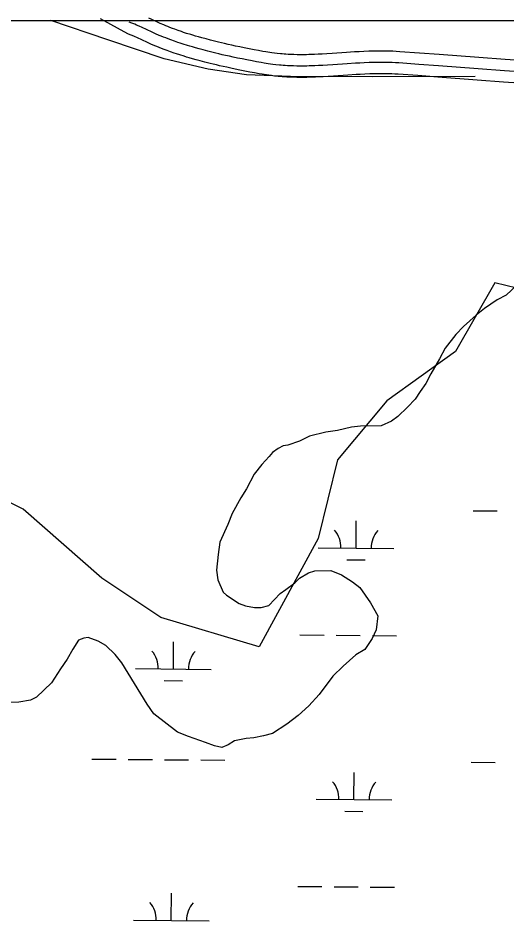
# Model space of a CAD drawing. Extents: x 3271442 to 3309282, y 752266 to 777610.
# Drawn here: x 3303425 to 3304071, y 774633 to 775839 of the extents above; entities that cross this region are included whole.
import ezdxf

# ---------------------------------------------------------------- set-up
doc = ezdxf.new("R2010")
doc.units = 0
for name, color, linetype in [('V-GRID-FRAM', 7, 'Continuous'), ('V-ROAD-CNTR', 7, 'Continuous'), ('V-SITE-VEGE', 7, 'Continuous'), ('V-WETL-SWMP', 7, 'Continuous')]:
    doc.layers.add(name, color=color, linetype=linetype)

msp = doc.modelspace()

# ---------------------------------------------------------------- linework, layer by layer
at = {"layer": 'V-GRID-FRAM'}
msp.add_lwpolyline([(3275591.3, 775827.4), (3307043.5, 775836.6), (3307056.7, 757650.8), (3275588.7, 757641.7), (3275591.3, 775827.4)], dxfattribs=at)
at = {"layer": 'V-ROAD-CNTR'}
for points in [[(3303617.8, 775797.1), (3303614.4, 775798.4), (3303611.2, 775799.7), (3303608.2, 775801), (3303605.4, 775802.2), (3303600.3, 775804.4), (3303595.8, 775806.4), (3303588.2, 775809.9), (3303582.6, 775812.5), (3303578.5, 775814.3), (3303575.3, 775815.7), (3303573, 775816.7), (3303569.6, 775818.1), (3303533.5, 775837.7)], [(3303628.7, 775825), (3303625.5, 775826.3), (3303622.6, 775827.5), (3303619.9, 775828.6), (3303617.3, 775829.7), (3303612.5, 775831.8), (3303608.3, 775833.7), (3303600.7, 775837.2), (3303597.7, 775838.6)], [(3304029.5, 775761.5), (3303893.2, 775760.9), (3303785.1, 775761.5), (3303726.7, 775763.5), (3303676, 775771.3), (3303617.9, 775785), (3303543.3, 775810), (3303467.8, 775835.5)], [(3303623.2, 775811.1), (3303620, 775812.4), (3303616.9, 775813.6), (3303614, 775814.8), (3303611.4, 775815.9), (3303606.4, 775818.1), (3303602, 775820.1), (3303594.5, 775823.5), (3303588.8, 775826.1), (3303584.5, 775828), (3303581.3, 775829.5), (3303578.9, 775830.5), (3303575.2, 775832), (3303571.6, 775833.5)], [(3304089.3, 775782.6), (3304069.4, 775784), (3304034.5, 775786.6), (3303982.1, 775790.5), (3303955.9, 775792.5), (3303929.6, 775794.3), (3303925, 775794.6), (3303920.4, 775794.8), (3303915.9, 775795), (3303911.7, 775795.1), (3303907.5, 775795.1), (3303903.5, 775795.1), (3303899.7, 775795.1), (3303895.9, 775795), (3303892.3, 775794.9), (3303888.8, 775794.8), (3303882.1, 775794.5), (3303875.9, 775794.2), (3303870, 775793.9), (3303859.1, 775793.2), (3303840.1, 775791.9), (3303833.1, 775791.4), (3303826.9, 775791.1), (3303821.6, 775790.8), (3303817, 775790.6), (3303812.9, 775790.5), (3303809.4, 775790.4), (3303806.3, 775790.3), (3303800.9, 775790.3), (3303796.8, 775790.3), (3303793.9, 775790.3), (3303789.4, 775790.4), (3303784.9, 775790.6), (3303781.9, 775790.7), (3303779.1, 775790.9), (3303776.5, 775791.1), (3303774.1, 775791.3), (3303771.8, 775791.5), (3303767.5, 775792), (3303763.7, 775792.4), (3303760.4, 775792.9), (3303757.5, 775793.3), (3303752.4, 775794), (3303748.6, 775794.7), (3303742.8, 775795.7), (3303737, 775796.8), (3303730.2, 775798.1), (3303723.9, 775799.4), (3303718, 775800.6), (3303712.4, 775801.8), (3303707.3, 775802.9), (3303702.4, 775803.9), (3303697.9, 775805), (3303693.7, 775805.9), (3303689.8, 775806.9), (3303686.1, 775807.8), (3303679.2, 775809.5), (3303673.2, 775811.1), (3303667.9, 775812.5), (3303663.4, 775813.8), (3303659.4, 775814.9), (3303655.9, 775816), (3303652.9, 775816.9), (3303647.6, 775818.5), (3303643.6, 775819.8), (3303640.7, 775820.8), (3303636.3, 775822.3), (3303631.9, 775823.9), (3303628.4, 775825.1)], [(3304088.3, 775767.6), (3304068.3, 775769.1), (3304033.4, 775771.7), (3303981, 775775.6), (3303954.8, 775777.5), (3303928.6, 775779.4), (3303924.1, 775779.7), (3303919.8, 775779.9), (3303915.5, 775780), (3303911.4, 775780.1), (3303907.5, 775780.1), (3303903.6, 775780.1), (3303899.9, 775780.1), (3303896.3, 775780), (3303892.8, 775779.9), (3303889.4, 775779.8), (3303882.8, 775779.5), (3303876.7, 775779.2), (3303870.9, 775778.9), (3303860, 775778.2), (3303841.1, 775776.9), (3303834, 775776.5), (3303827.7, 775776.1), (3303822.3, 775775.8), (3303817.5, 775775.6), (3303813.4, 775775.5), (3303809.7, 775775.4), (3303806.5, 775775.3), (3303800.9, 775775.3), (3303796.8, 775775.3), (3303793.6, 775775.3), (3303788.9, 775775.4), (3303784.2, 775775.6), (3303781.1, 775775.7), (3303778.1, 775775.9), (3303775.3, 775776.1), (3303772.8, 775776.3), (3303770.3, 775776.6), (3303765.8, 775777.1), (3303761.8, 775777.5), (3303758.4, 775778), (3303755.3, 775778.4), (3303750, 775779.2), (3303746.1, 775779.9), (3303740.1, 775780.9), (3303734.1, 775782.1), (3303727.3, 775783.4), (3303720.9, 775784.7), (3303714.9, 775785.9), (3303709.3, 775787.1), (3303704.1, 775788.2), (3303699.2, 775789.3), (3303694.6, 775790.3), (3303690.3, 775791.3), (3303686.3, 775792.3), (3303682.5, 775793.2), (3303675.5, 775795), (3303669.3, 775796.6), (3303664, 775798), (3303659.3, 775799.4), (3303655.2, 775800.5), (3303651.6, 775801.6), (3303648.5, 775802.5), (3303643, 775804.3), (3303639, 775805.6), (3303635.9, 775806.6), (3303631.3, 775808.2), (3303626.8, 775809.8), (3303623.2, 775811.1)], [(3304087.2, 775752.7), (3304067.2, 775754.1), (3304032.3, 775756.7), (3303979.9, 775760.6), (3303953.8, 775762.6), (3303927.6, 775764.4), (3303923.3, 775764.7), (3303919.2, 775764.9), (3303915.1, 775765), (3303911.2, 775765.1), (3303907.4, 775765.1), (3303903.7, 775765.1), (3303900.1, 775765.1), (3303896.6, 775765), (3303893.2, 775764.9), (3303890, 775764.8), (3303883.5, 775764.5), (3303877.5, 775764.2), (3303871.8, 775763.9), (3303861, 775763.2), (3303842.1, 775761.9), (3303834.9, 775761.5), (3303828.5, 775761.1), (3303823, 775760.9), (3303818.1, 775760.6), (3303813.8, 775760.5), (3303810.1, 775760.4), (3303806.8, 775760.3), (3303801, 775760.3), (3303796.7, 775760.3), (3303793.4, 775760.3), (3303788.5, 775760.4), (3303783.6, 775760.6), (3303780.2, 775760.8), (3303777.1, 775761), (3303774.2, 775761.2), (3303771.4, 775761.4), (3303768.8, 775761.6), (3303764.1, 775762.1), (3303760, 775762.6), (3303756.3, 775763.1), (3303753.1, 775763.6), (3303747.7, 775764.4), (3303743.5, 775765.1), (3303737.4, 775766.2), (3303731.3, 775767.3), (3303724.4, 775768.7), (3303717.9, 775770), (3303711.9, 775771.2), (3303706.2, 775772.4), (3303700.9, 775773.6), (3303695.9, 775774.7), (3303691.2, 775775.7), (3303686.9, 775776.7), (3303682.8, 775777.7), (3303678.9, 775778.6), (3303671.7, 775780.4), (3303665.5, 775782.1), (3303660, 775783.6), (3303655.2, 775784.9), (3303651, 775786.1), (3303647.3, 775787.2), (3303644.1, 775788.2), (3303638.5, 775790), (3303634.3, 775791.3), (3303631.1, 775792.4), (3303626.4, 775794), (3303621.7, 775795.7), (3303618, 775797)]]:
    msp.add_lwpolyline(points, dxfattribs=at)
at = {"layer": 'V-SITE-VEGE'}
for p, q in [((3304085, 775486), (3304070.7, 775472)), ((3304058.8, 775465.8), (3304041.9, 775454.4)), ((3304070.7, 775472), (3304058.8, 775465.8)), ((3304041.9, 775454.4), (3304030.9, 775445.6)), ((3304030.9, 775445.6), (3304014.1, 775430.7)), ((3304014.1, 775430.7), (3304004, 775420.2)), ((3304004, 775420.2), (3303989.8, 775402)), ((3303989.8, 775402), (3303982.3, 775388.1)), ((3303982.3, 775388.1), (3303970.7, 775368.2)), ((3303970.7, 775368.2), (3303964.1, 775355.2)), ((3303964.1, 775355.2), (3303956.6, 775344.8)), ((3303956.6, 775344.8), (3303950, 775334.4)), ((3303950, 775334.4), (3303939.9, 775323.9)), ((3303939.9, 775323.9), (3303927.3, 775311.7)), ((3303927.3, 775311.7), (3303918.8, 775305.5)), ((3303865.8, 775297.7), (3303847.1, 775293)), ((3303877.8, 775298.8), (3303865.8, 775297.7)), ((3303905.2, 775299.3), (3303877.8, 775298.8)), ((3303918.8, 775305.5), (3303905.2, 775299.3)), ((3303810.4, 775285.5), (3303796.8, 775279.2)), ((3303831.7, 775291), (3303810.4, 775285.5)), ((3303847.1, 775293), (3303831.7, 775291)), ((3303775.5, 775272.8), (3303768.7, 775269.3)), ((3303781.5, 775273.8), (3303775.5, 775272.8)), ((3303796.8, 775279.2), (3303781.5, 775273.8)), ((3303756.9, 775258.8), (3303746.9, 775248.3)), ((3303761.1, 775264), (3303756.9, 775258.8)), ((3303768.7, 775269.3), (3303761.1, 775264)), ((3303746.9, 775248.3), (3303736.8, 775235.2)), ((3303736.8, 775235.2), (3303726.9, 775216.2)), ((3303726.9, 775216.2), (3303719.4, 775204.1)), ((3303719.4, 775204.1), (3303707.8, 775183.3)), ((3303707.8, 775183.3), (3303702.1, 775168.6)), ((3303702.1, 775168.6), (3303691.4, 775145.3)), ((3303691.4, 775145.3), (3303689.2, 775129)), ((3303689.2, 775129), (3303687, 775108.4)), ((3303687, 775108.4), (3303688.9, 775095.6)), ((3303796.8, 775097.6), (3303808.7, 775104.7)), ((3303808.7, 775104.7), (3303817.2, 775107.4)), ((3303817.2, 775107.4), (3303838.6, 775107.8)), ((3303838.6, 775107.8), (3303852.4, 775102.1)), ((3303852.4, 775102.1), (3303867.2, 775093)), ((3303688.9, 775095.6), (3303696.1, 775079.4)), ((3303779.1, 775082.7), (3303791, 775091.5)), ((3303791, 775091.5), (3303796.8, 775097.6)), ((3303867.2, 775093), (3303876.7, 775085.4)), ((3303696.1, 775079.4), (3303700.5, 775075.2)), ((3303756.4, 775061.7), (3303771.5, 775077.4)), ((3303771.5, 775077.4), (3303779.1, 775082.7)), ((3303876.7, 775085.4), (3303890.8, 775065.1)), ((3303700.5, 775075.2), (3303717, 775064.4)), ((3303717, 775064.4), (3303725.6, 775061.1)), ((3303725.6, 775061.1), (3303737.6, 775058.8)), ((3303737.6, 775058.8), (3303746.2, 775059)), ((3303746.2, 775059), (3303756.4, 775061.7)), ((3303890.8, 775065.1), (3303900.6, 775048.2)), ((3303900.6, 775048.2), (3303898.4, 775029.3)), ((3303898.4, 775029.3), (3303893.4, 775018.1)), ((3303511.4, 775018.5), (3303504.6, 775015.8)), ((3303517.4, 775019.5), (3303511.4, 775018.5)), ((3303530.3, 775014.6), (3303517.4, 775019.5)), ((3303893.4, 775018.1), (3303883.4, 775003.3)), ((3303504.6, 775015.8), (3303497.1, 775003.7)), ((3303540.7, 775008.8), (3303530.3, 775014.6)), ((3303552.9, 774997), (3303540.7, 775008.8)), ((3303497.1, 775003.7), (3303489.6, 774990.7)), ((3303561.7, 774986), (3303552.9, 774997)), ((3303871.6, 774996.2), (3303854.7, 774981.4)), ((3303883.4, 775003.3), (3303871.6, 774996.2)), ((3303489.6, 774990.7), (3303480.5, 774977.7)), ((3303595.3, 774931), (3303561.7, 774986)), ((3303854.7, 774981.4), (3303841.3, 774968.2)), ((3303480.5, 774977.7), (3303468.8, 774959.4)), ((3303468.8, 774959.4), (3303448.6, 774940.2)), ((3303841.3, 774968.2), (3303822.9, 774943.9)), ((3303425.6, 774933.8), (3303411.9, 774933.5)), ((3303441, 774936.6), (3303425.6, 774933.8)), ((3303448.6, 774940.2), (3303441, 774936.6)), ((3303822.9, 774943.9), (3303809.5, 774929.1)), ((3303604.1, 774918.3), (3303595.3, 774931)), ((3303809.5, 774929.1), (3303795.2, 774916)), ((3303635.4, 774894.1), (3303604.1, 774918.3)), ((3303795.2, 774916), (3303780, 774904.5)), ((3303780, 774904.5), (3303761.4, 774892.2)), ((3303650.1, 774888.4), (3303635.4, 774894.1)), ((3303672.5, 774880.2), (3303650.1, 774888.4)), ((3303726.4, 774885.5), (3303711, 774882.7)), ((3303736.6, 774886.6), (3303726.4, 774885.5)), ((3303749.4, 774889.4), (3303736.6, 774886.6)), ((3303761.4, 774892.2), (3303749.4, 774889.4)), ((3303684.6, 774876.2), (3303672.5, 774880.2)), ((3303694, 774873.8), (3303684.6, 774876.2)), ((3303702.5, 774877.4), (3303694, 774873.8)), ((3303711, 774882.7), (3303702.5, 774877.4))]:
    msp.add_line(p, q, dxfattribs=at)
at = {"layer": 'V-WETL-SWMP'}
for p, q in [((3304055.7, 775488.6), (3304003.6, 775397.5)), ((3304159.8, 775462.6), (3304055.7, 775488.6)), ((3304003.6, 775397.5), (3303912.6, 775332.4)), ((3303912.6, 775332.4), (3303847.5, 775254.3)), ((3303431.2, 775189.2), (3303301, 775254.3)), ((3303847.5, 775254.3), (3303821.5, 775150.1)), ((3303535.2, 775098), (3303431.2, 775189.2)), ((3304026.8, 775187), (3304058.8, 775186.7)), ((3303871.8, 775137.5), (3303872.1, 775173.5)), ((3303821.5, 775150.1), (3303743.4, 775006.9)), ((3303821.8, 775137.9), (3303921.8, 775137.1)), ((3303859.7, 775122.2), (3303883.7, 775122)), ((3303613.3, 775045.9), (3303535.2, 775098)), ((3303743.4, 775006.9), (3303613.3, 775045.9)), ((3303797.5, 775022.7), (3303829.5, 775022.4)), ((3303845.5, 775022.3), (3303877.5, 775022)), ((3303893.5, 775021.9), (3303925.5, 775021.6)), ((3303630, 774977.6), (3303630.3, 775013.6)), ((3303580, 774978.1), (3303680, 774977.2)), ((3303617.9, 774962.3), (3303641.9, 774962.1)), ((3303522.2, 774858.5), (3303554.2, 774858.2)), ((3303570.2, 774858.1), (3303602.2, 774857.8)), ((3303618.2, 774857.7), (3303650.2, 774857.4)), ((3303666.2, 774857.3), (3303698.2, 774857)), ((3304024.1, 774854.3), (3304056.1, 774854.1)), ((3303869.1, 774804.9), (3303869.4, 774840.8)), ((3303819.1, 774805.3), (3303919.1, 774804.4)), ((3303857, 774789.5), (3303881, 774789.3)), ((3303627.3, 774645), (3303627.6, 774681)), ((3303794.7, 774690), (3303826.7, 774689.8)), ((3303842.7, 774689.6), (3303874.7, 774689.4)), ((3303890.7, 774689.2), (3303922.7, 774689)), ((3303577.3, 774645.4), (3303677.3, 774644.6))]:
    msp.add_line(p, q, dxfattribs=at)
for centre, start, end in [((3303816.6, 775138.4), 358.7563, 40.2999), ((3303927.1, 775137.5), 138.7563, 180.2999), ((3303574.8, 774978.6), 358.7563, 40.2999), ((3303685.3, 774977.7), 138.7563, 180.2999), ((3303813.9, 774805.8), 358.7563, 40.2999), ((3303924.3, 774804.9), 138.7563, 180.2999), ((3303572.1, 774645.9), 358.7563, 40.2999), ((3303682.5, 774645), 138.7563, 180.2999)]:
    msp.add_arc(centre, 35.2, start, end, dxfattribs=at)

doc.saveas('drawing.dxf')
